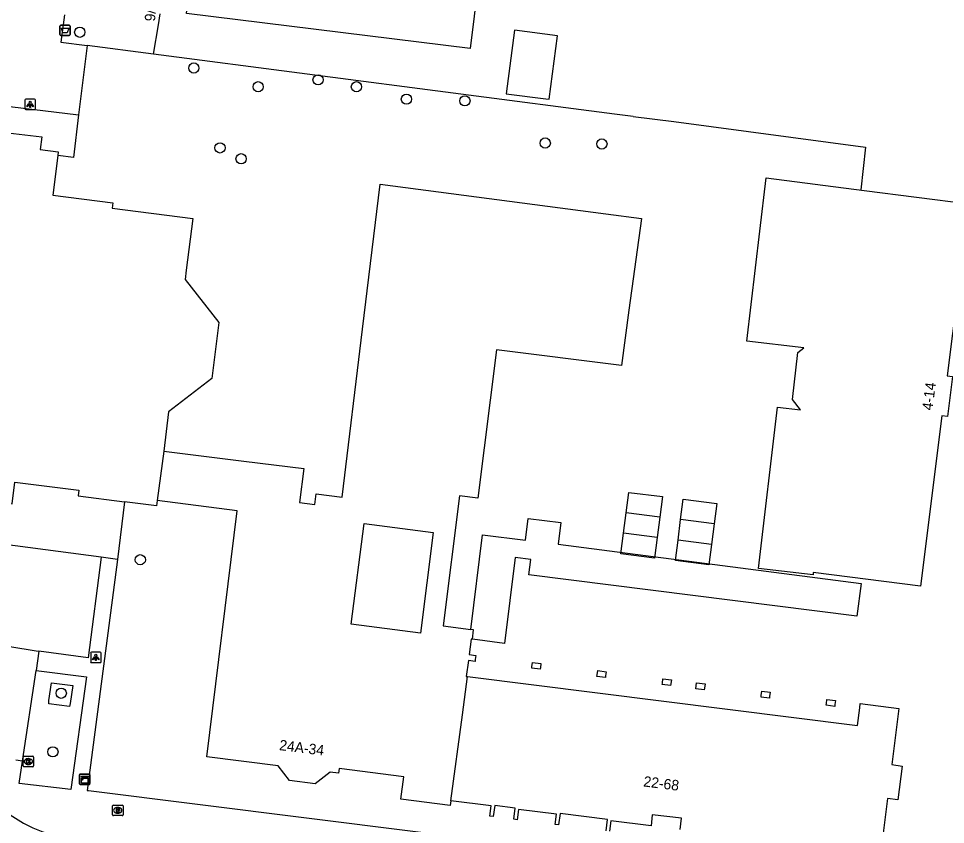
# Model space of a CAD drawing. Extents: x 161696 to 162377, y 380761 to 381673.
# Drawn here: x 162118.3 to 162207.2, y 381239.5 to 381316.7 of the extents above; entities that cross this region are included whole.
import ezdxf

# ---------------------------------------------------------------- set-up
doc = ezdxf.new("R2010")
doc.units = 0
for name, color, linetype in [('IMGEO_Afvalbak', 7, 'Continuous'), ('IMGEO_Boom', 7, 'Continuous'), ('IMGEO_Brandkraan', 7, 'Continuous'), ('IMGEO_Groenvoorziening', 7, 'Continuous'), ('IMGEO_Hek', 7, 'Continuous'), ('IMGEO_Kast', 7, 'Continuous'), ('IMGEO_Kolk', 7, 'Continuous'), ('IMGEO_Lichtpunt', 7, 'Continuous'), ('IMGEO_Muur', 7, 'Continuous'), ('IMGEO_Pand', 7, 'Continuous'), ('IMGEO_Pand_nummerreeks', 7, 'Continuous'), ('IMGEO_Pand_vergunning_verleend', 7, 'Continuous'), ('IMGEO_Parkeervlak_open', 7, 'Continuous'), ('IMGEO_Rijbaan_lokaal_gesloten', 7, 'Continuous'), ('IMGEO_Voetpad_open', 7, 'Continuous')]:
    doc.layers.add(name, color=color, linetype=linetype)

msp = doc.modelspace()

# ---------------------------------------------------------------- linework, layer by layer
at = {"layer": 'IMGEO_Afvalbak'}
for p, q in [((162122.305, 381315.218), (162122.305, 381316.018)), ((162122.305, 381316.018), (162122.305, 381315.218)), ((162122.405, 381316.118), (162123.195, 381316.118)), ((162123.195, 381316.118), (162122.405, 381316.118)), ((162123.295, 381316.018), (162123.295, 381315.218)), ((162123.295, 381315.218), (162123.295, 381316.018)), ((162123.195, 381315.118), (162122.405, 381315.118)), ((162122.405, 381315.118), (162123.195, 381315.118))]:
    msp.add_line(p, q, dxfattribs=at)
msp.add_lwpolyline([(162122.448, 381315.832), (162123.152, 381315.832), (162123.003, 381315.362), (162122.597, 381315.362), (162122.448, 381315.832)], dxfattribs=at)
for centre, start, end in [((162122.405, 381316.018), 90, 180), ((162122.405, 381316.018), 90, 180), ((162123.195, 381316.018), 0, 90), ((162123.195, 381316.018), 360, 90), ((162122.405, 381315.218), 180, 270), ((162122.405, 381315.218), 180, 270), ((162123.195, 381315.218), 270, 0), ((162123.195, 381315.218), 270, 0)]:
    msp.add_arc(centre, 0.1, start, end, dxfattribs=at)
at = {"layer": 'IMGEO_Boom'}
for centre in [(162124.206, 381315.428), (162135.138, 381312), (162141.308, 381310.207), (162147.043, 381310.868), (162150.722, 381310.207), (162155.514, 381309.019), (162161.118, 381308.849), (162137.648, 381304.34), (162168.816, 381304.81), (162174.249, 381304.717), (162139.666, 381303.302), (162130.01, 381264.874), (162122.436, 381252.076), (162121.635, 381246.466)]:
    msp.add_circle(centre, 0.489, dxfattribs=at)
at = {"layer": 'IMGEO_Brandkraan'}
for p, q in [((162127.353, 381240.424), (162127.353, 381241.276)), ((162127.428, 381241.35), (162128.28, 381241.35)), ((162127.864, 381240.57), (162127.839, 381240.57)), ((162127.841, 381241.13), (162127.866, 381241.13)), ((162128.354, 381241.276), (162128.354, 381240.424)), ((162128.28, 381240.35), (162127.428, 381240.35))]:
    msp.add_line(p, q, dxfattribs=at)
for points in [[(162127.353, 381240.424), (162127.353, 381241.276)], [(162127.428, 381241.35), (162128.28, 381241.35)], [(162127.701, 381241.05), (162127.701, 381240.65), (162127.914, 381240.65)], [(162127.932, 381241.05), (162127.701, 381241.05)], [(162127.88, 381240.969), (162127.826, 381240.969), (162127.826, 381240.893)], [(162127.826, 381240.893), (162127.879, 381240.893)], [(162127.888, 381240.817), (162127.826, 381240.817), (162127.826, 381240.736)], [(162127.826, 381240.736), (162127.888, 381240.736)], [(162128.354, 381241.276), (162128.354, 381240.424)], [(162128.28, 381240.35), (162127.428, 381240.35)]]:
    msp.add_lwpolyline(points, dxfattribs=at)
for centre, radius, start, end in [((162127.43, 381241.274), 0.0765, 91.55205, 178.44795), ((162127.43, 381241.274), 0.0765, 91.55205, 178.44795), ((162127.881, 381240.931), 0.0379, 267.82845, 90.93552), ((162127.889, 381240.776), 0.0404, 269.87594, 90.50774), ((162127.92, 381240.901), 0.251, 268.66757, 293.53466), ((162127.936, 381240.905), 0.145, 59.4692, 91.53667), ((162127.961, 381240.952), 0.0922, 285.51372, 58.15012), ((162127.966, 381240.76), 0.105, 301.31148, 78.98903), ((162128.278, 381241.274), 0.0765, 1.55205, 88.44795), ((162128.278, 381241.274), 0.0765, 1.55205, 88.44795), ((162127.43, 381240.426), 0.0765, 181.55205, 268.44795), ((162127.43, 381240.426), 0.0765, 181.55205, 268.44795), ((162128.278, 381240.426), 0.0765, 271.55205, 358.44795), ((162128.278, 381240.426), 0.0765, 271.55205, 358.44795)]:
    msp.add_arc(centre, radius, start, end, dxfattribs=at)
for centre, major_axis, ratio, start_param, end_param in [((162127.84, 381240.85), (-0.387, 0.002), 0.722429, 4.712389, 7.853982), ((162127.865, 381240.85), (-0.39, 0.002), 0.717154, 1.570796, 4.712389)]:
    msp.add_ellipse(centre, major_axis=major_axis, ratio=ratio, start_param=start_param, end_param=end_param, dxfattribs=at)
at = {"layer": 'IMGEO_Groenvoorziening'}
for points in [[(162124.099, 381307.521), (162123.593, 381303.428), (162122.097, 381303.6)], [(162128.497, 381270.431), (162127.825, 381264.9)], [(162121.23, 381251.069), (162121.255, 381251.366), (162121.498, 381253.078), (162123.532, 381252.816), (162123.285, 381251.091), (162123.238, 381250.804), (162121.23, 381251.069)]]:
    msp.add_lwpolyline(points, dxfattribs=at)
at = {"layer": 'IMGEO_Hek'}
for points in [[(162131.285, 381313.315), (162131.744, 381316.146), (162131.913, 381317.19)], [(162177.258, 381307.338), (162175.465, 381307.575)], [(162177.258, 381307.338), (162181.129, 381306.864)], [(162181.129, 381306.864), (162199.507, 381304.405), (162199.059, 381300.315)]]:
    msp.add_lwpolyline(points, dxfattribs=at)
at = {"layer": 'IMGEO_Kast'}
for p, q in [((162124.183, 381243.408), (162124.183, 381244.249)), ((162124.183, 381244.249), (162124.183, 381243.408)), ((162124.258, 381244.333), (162125.099, 381244.333)), ((162125.099, 381244.333), (162124.258, 381244.333)), ((162125.183, 381244.258), (162125.183, 381243.417)), ((162125.183, 381243.417), (162125.183, 381244.258)), ((162125.108, 381243.333), (162124.267, 381243.333)), ((162124.267, 381243.333), (162125.108, 381243.333))]:
    msp.add_line(p, q, dxfattribs=at)
for points in [[(162124.378, 381244.123), (162124.978, 381244.123), (162124.978, 381244.038), (162124.378, 381244.038), (162124.378, 381244.123)], [(162124.378, 381243.948), (162124.978, 381243.948), (162124.978, 381243.459), (162124.378, 381243.459), (162124.378, 381243.948)]]:
    msp.add_lwpolyline(points, dxfattribs=at)
msp.add_circle((162124.462, 381243.797), 0.0377, dxfattribs=at)
for centre, start, end in [((162124.261, 381244.255), 92.4484, 184.28452), ((162124.261, 381244.255), 92.4484, 184.28452), ((162125.105, 381244.255), 2.4484, 94.28452), ((162125.105, 381244.255), 2.4484, 94.28452), ((162124.261, 381243.411), 182.4484, 274.28452), ((162124.261, 381243.411), 182.4484, 274.28452), ((162125.105, 381243.411), 272.4484, 4.28452), ((162125.105, 381243.411), 272.4484, 4.28452)]:
    msp.add_arc(centre, 0.0779, start, end, dxfattribs=at)
at = {"layer": 'IMGEO_Kolk'}
for p, q in [((162118.781, 381245.106), (162118.781, 381245.958)), ((162118.856, 381246.032), (162119.708, 381246.032)), ((162119.782, 381245.958), (162119.782, 381245.106)), ((162119.708, 381245.032), (162118.856, 381245.032)), ((162119.292, 381245.252), (162119.267, 381245.252)), ((162119.269, 381245.812), (162119.294, 381245.812))]:
    msp.add_line(p, q, dxfattribs=at)
for points in [[(162118.781, 381245.106), (162118.781, 381245.958)], [(162118.856, 381246.032), (162119.708, 381246.032)], [(162119.782, 381245.958), (162119.782, 381245.106)], [(162119.708, 381245.032), (162118.856, 381245.032)], [(162119.102, 381245.732), (162119.225, 381245.732), (162119.225, 381245.581), (162119.355, 381245.732), (162119.519, 381245.732), (162119.373, 381245.581), (162119.526, 381245.332), (162119.374, 381245.332), (162119.289, 381245.496), (162119.225, 381245.429), (162119.225, 381245.332), (162119.102, 381245.332), (162119.102, 381245.732)]]:
    msp.add_lwpolyline(points, dxfattribs=at)
for centre, start, end in [((162118.858, 381245.956), 91.55205, 178.44795), ((162118.858, 381245.956), 91.55205, 178.44795), ((162119.706, 381245.956), 1.55205, 88.44795), ((162119.706, 381245.956), 1.55205, 88.44795), ((162118.858, 381245.108), 181.55205, 268.44795), ((162118.858, 381245.108), 181.55205, 268.44795), ((162119.706, 381245.108), 271.55205, 358.44795), ((162119.706, 381245.108), 271.55205, 358.44795)]:
    msp.add_arc(centre, 0.0765, start, end, dxfattribs=at)
for centre, major_axis, ratio, start_param, end_param in [((162119.268, 381245.532), (-0.387, 0.002), 0.722429, 4.712389, 7.853982), ((162119.293, 381245.532), (-0.39, 0.002), 0.717154, 1.570796, 4.712389)]:
    msp.add_ellipse(centre, major_axis=major_axis, ratio=ratio, start_param=start_param, end_param=end_param, dxfattribs=at)
at = {"layer": 'IMGEO_Lichtpunt'}
for p, q in [((162118.959, 381308.92), (162118.959, 381308.113)), ((162118.959, 381308.92), (162118.959, 381308.113)), ((162119.861, 381309.015), (162119.053, 381309.015)), ((162119.861, 381309.015), (162119.053, 381309.015)), ((162119.955, 381308.113), (162119.955, 381308.92)), ((162119.955, 381308.113), (162119.955, 381308.92)), ((162119.053, 381308.019), (162119.861, 381308.019)), ((162119.053, 381308.019), (162119.861, 381308.019)), ((162125.254, 381255.909), (162125.254, 381255.102)), ((162125.254, 381255.909), (162125.254, 381255.102)), ((162126.156, 381256.004), (162125.348, 381256.004)), ((162126.156, 381256.004), (162125.348, 381256.004)), ((162126.25, 381255.102), (162126.25, 381255.909)), ((162126.25, 381255.102), (162126.25, 381255.909)), ((162125.348, 381255.008), (162126.156, 381255.008)), ((162125.348, 381255.008), (162126.156, 381255.008))]:
    msp.add_line(p, q, dxfattribs=at)
for points in [[(162119.333, 381308.584), (162119.372, 381308.556), (162119.184, 381308.294), (162119.146, 381308.321), (162119.333, 381308.584)], [(162119.435, 381308.536), (162119.482, 381308.536), (162119.482, 381308.214), (162119.435, 381308.214), (162119.435, 381308.536)], [(162119.545, 381308.556), (162119.583, 381308.583), (162119.77, 381308.321), (162119.731, 381308.293), (162119.545, 381308.556)], [(162125.628, 381255.573), (162125.667, 381255.545), (162125.479, 381255.283), (162125.441, 381255.31), (162125.628, 381255.573)], [(162125.73, 381255.525), (162125.777, 381255.525), (162125.777, 381255.203), (162125.73, 381255.203), (162125.73, 381255.525)], [(162125.84, 381255.545), (162125.878, 381255.572), (162126.065, 381255.31), (162126.026, 381255.282), (162125.84, 381255.545)]]:
    msp.add_lwpolyline(points, dxfattribs=at)
for centre in [(162119.458, 381308.718), (162125.753, 381255.707)]:
    msp.add_circle(centre, 0.0994, dxfattribs=at)
for centre, start, end in [((162119.053, 381308.92), 90, 180), ((162119.053, 381308.92), 90, 180), ((162119.861, 381308.92), 0, 90), ((162119.861, 381308.92), 0, 90), ((162119.053, 381308.113), 180, 270), ((162119.053, 381308.113), 180, 270), ((162119.861, 381308.113), 270, 0), ((162119.861, 381308.113), 270, 360), ((162125.348, 381255.909), 90, 180), ((162125.348, 381255.909), 90, 180), ((162126.156, 381255.909), 0, 90), ((162126.156, 381255.909), 0, 90), ((162125.348, 381255.102), 180, 270), ((162125.348, 381255.102), 180, 270), ((162126.156, 381255.102), 270, 0), ((162126.156, 381255.102), 270, 360)]:
    msp.add_arc(centre, 0.0946, start, end, dxfattribs=at)
at = {"layer": 'IMGEO_Muur'}
for points in [[(162124.917, 381314.142), (162124.099, 381307.521)], [(162131.285, 381313.315), (162124.917, 381314.142)], [(162175.465, 381307.575), (162131.285, 381313.315)], [(162124.099, 381307.521), (162123.593, 381303.428), (162122.097, 381303.6)]]:
    msp.add_lwpolyline(points, dxfattribs=at)
at = {"layer": 'IMGEO_Pand'}
for points in [[(162131.982, 381347.932), (162132.353, 381350.918), (162136.618, 381385.223), (162137.56, 381385.107), (162140.498, 381384.744), (162152.097, 381383.312), (162150.707, 381372.093), (162147.104, 381372.539), (162146.102, 381364.353), (162144.484, 381364.551), (162142.531, 381349.53), (162154.36, 381348.077), (162154.335, 381347.878), (162158.194, 381347.428), (162158.218, 381347.626), (162165.679, 381346.706), (162161.625, 381313.867), (162134.432, 381317.237), (162134.819, 381320.363), (162133.628, 381320.511), (162135.685, 381337.52), (162136.549, 381337.414), (162136.871, 381340.077), (162131.095, 381340.794)], [(162165.067, 381309.539), (162168.865, 381309.044), (162169.203, 381309), (162169.995, 381315.077), (162165.859, 381315.616), (162165.067, 381309.539)], [(162106.442, 381304.327), (162106.613, 381304.306), (162106.544, 381303.749), (162107.817, 381302.786), (162107.664, 381301.555), (162108.044, 381301.508), (162108.562, 381305.675), (162110.252, 381305.465), (162110.402, 381306.671), (162114.042, 381306.218), (162113.89, 381304.996), (162114.903, 381304.87), (162114.983, 381305.516), (162115.638, 381305.434), (162115.559, 381304.789), (162116.633, 381304.655), (162116.784, 381305.865), (162120.575, 381305.393), (162120.425, 381304.187), (162122.143, 381303.973), (162122.097, 381303.6)], [(162122.097, 381303.6), (162121.624, 381299.801), (162127.365, 381299.086), (162127.298, 381298.553), (162135.038, 381297.59), (162134.421, 381292.629), (162134.311, 381291.746), (162137.521, 381287.624), (162136.853, 381282.254), (162132.717, 381279.034), (162132.25, 381275.283)], [(162189.386, 381296.356), (162189.993, 381301.484), (162199.379, 381300.274), (162209.398, 381298.982), (162207.327, 381282.496), (162207.853, 381282.43), (162207.361, 381278.603), (162206.835, 381278.67), (162204.775, 381262.327), (162194.506, 381263.648), (162194.478, 381263.412), (162189.248, 381264.032), (162191.071, 381279.491), (162193.294, 381279.228), (162192.505, 381280.228), (162193.037, 381284.738), (162193.601, 381285.184), (162188.14, 381285.829), (162189.386, 381296.356)], [(162132.25, 381275.283), (162139.917, 381274.329), (162145.687, 381273.611), (162145.282, 381270.356), (162146.741, 381270.175), (162146.865, 381271.177), (162149.346, 381270.868), (162151.296, 381286.984), (162153.013, 381300.878), (162174.617, 381298.033), (162178.033, 381297.583), (162176.838, 381288.803), (162176.115, 381283.496), (162164.138, 381284.985), (162162.37, 381270.764), (162160.584, 381270.986), (162159.034, 381258.522), (162161.684, 381258.193)], [(162102.348, 381273.889), (162102.415, 381274.423), (162103.982, 381275.313), (162104.104, 381276.295), (162104.779, 381276.211), (162104.256, 381272.01), (162105.9, 381271.806), (162105.742, 381270.536), (162109.435, 381270.077), (162109.588, 381271.309), (162110.595, 381271.184), (162110.518, 381270.562), (162111.272, 381270.468), (162111.348, 381271.078), (162112.239, 381270.967), (162112.085, 381269.732), (162115.873, 381269.26), (162116.021, 381270.455), (162117.721, 381270.243), (162117.979, 381272.311), (162124.135, 381271.545), (162124.065, 381270.997), (162128.497, 381270.431)], [(162132.25, 381275.283), (162131.642, 381270.553)], [(162131.642, 381270.553), (162131.576, 381270.038), (162128.497, 381270.431)], [(162159.758, 381241.759), (162159.703, 381241.333), (162154.987, 381241.937), (162155.26, 381244.069), (162149.06, 381244.851), (162148.989, 381244.407), (162148.193, 381244.501), (162146.775, 381243.403), (162144.31, 381243.718), (162143.217, 381245.132), (162136.376, 381245.994), (162139.307, 381269.56), (162131.642, 381270.553)], [(162158.092, 381267.484), (162156.852, 381257.821), (162150.208, 381258.683), (162151.454, 381268.346), (162158.092, 381267.484)], [(162161.684, 381258.193), (162162.812, 381267.265), (162166.931, 381266.754), (162167.19, 381268.839), (162170.317, 381268.452), (162170.059, 381266.368), (162199.099, 381262.596), (162198.664, 381259.471), (162167.246, 381263.416), (162167.433, 381264.904), (162165.944, 381265.091), (162164.898, 381256.856), (162161.831, 381257.249)], [(162161.831, 381257.249), (162161.951, 381258.16), (162161.684, 381258.193)], [(162161.831, 381257.249), (162161.714, 381257.264), (162161.536, 381255.789), (162162.167, 381255.699), (162162.11, 381255.303), (162162.087, 381255.134), (162161.453, 381255.225), (162161.234, 381253.69), (162161.36, 381253.674)], [(162168.4, 381254.927), (162168.348, 381254.522), (162168.328, 381254.372), (162167.523, 381254.476), (162167.542, 381254.623), (162167.595, 381255.031), (162168.4, 381254.927)], [(162173.845, 381254.244), (162174.651, 381254.144), (162174.6, 381253.739), (162174.581, 381253.582), (162173.775, 381253.682), (162173.794, 381253.839), (162173.845, 381254.244)], [(162159.758, 381241.759), (162160.876, 381250), (162161.36, 381253.674)], [(162161.36, 381253.674), (162198.733, 381248.983), (162198.95, 381250.689), (162199, 381251.086), (162202.697, 381250.617), (162202.023, 381245.238), (162203.01, 381245.1), (162202.608, 381241.862), (162201.616, 381241.985), (162200.951, 381236.613)], [(162180.905, 381253.363), (162180.836, 381252.808), (162180.031, 381252.908), (162180.049, 381253.056), (162180.1, 381253.464), (162180.905, 381253.363)], [(162184.129, 381252.965), (162184.08, 381252.551), (162184.062, 381252.396), (162183.252, 381252.491), (162183.319, 381253.06), (162184.129, 381252.965)], [(162190.373, 381252.173), (162190.322, 381251.77), (162190.303, 381251.612), (162189.498, 381251.713), (162189.518, 381251.87), (162189.569, 381252.274), (162190.373, 381252.173)], [(162196.623, 381251.386), (162196.576, 381250.986), (162196.556, 381250.82), (162195.752, 381250.925), (162195.771, 381251.087), (162195.818, 381251.481), (162196.623, 381251.386)], [(162174.649, 381238.901), (162174.782, 381239.963), (162170.241, 381240.536), (162170.088, 381239.464), (162169.762, 381239.51), (162169.903, 381240.5), (162166.261, 381240.946), (162166.125, 381239.96), (162165.798, 381240.005), (162165.945, 381241.065), (162163.981, 381241.311), (162163.84, 381240.25), (162163.513, 381240.294), (162163.643, 381241.274), (162159.758, 381241.759)], [(162181.752, 381239.024), (162181.883, 381240.089), (162179.079, 381240.427), (162178.952, 381239.374), (162175.089, 381239.843), (162174.967, 381238.861)]]:
    msp.add_lwpolyline(points, dxfattribs=at)
at = {"layer": 'IMGEO_Pand_vergunning_verleend'}
for points in [[(162176.579, 381269.369), (162176.831, 381271.332), (162180.042, 381270.92), (162179.79, 381268.958)], [(162181.793, 381268.721), (162182.045, 381270.686), (162185.256, 381270.274), (162185.004, 381268.309)], [(162176.328, 381267.407), (162176.579, 381269.369)], [(162179.79, 381268.958), (162176.579, 381269.369)], [(162179.79, 381268.958), (162179.538, 381266.995)], [(162181.541, 381266.756), (162181.793, 381268.721)], [(162185.004, 381268.309), (162181.793, 381268.721)], [(162185.004, 381268.309), (162184.752, 381266.344)], [(162179.538, 381266.995), (162179.287, 381265.033), (162176.076, 381265.445), (162176.328, 381267.407)], [(162179.538, 381266.995), (162176.328, 381267.407)], [(162184.752, 381266.344), (162184.5, 381264.379), (162181.289, 381264.791), (162181.541, 381266.756)], [(162184.752, 381266.344), (162181.541, 381266.756)]]:
    msp.add_lwpolyline(points, dxfattribs=at)
at = {"layer": 'IMGEO_Parkeervlak_open'}
for points in [[(162122.731, 381317.102), (162122.382, 381314.477), (162124.917, 381314.142), (162124.099, 381307.521)], [(162106.776, 381307.658), (162106.936, 381309.598), (162124.099, 381307.521)], [(162126.254, 381265.126), (162101.505, 381268.376), (162101.773, 381270.418)], [(162114.963, 381256.964), (162120.029, 381256.142), (162120.292, 381256.106)], [(162118.718, 381245.57), (162120.015, 381254.251)]]:
    msp.add_lwpolyline(points, dxfattribs=at)
at = {"layer": 'IMGEO_Rijbaan_lokaal_gesloten'}
msp.add_lwpolyline([(162117.248, 381240.603), (162117.786, 381240.273), (162118.803, 381239.632)], dxfattribs=at)
msp.add_arc((162124.378, 381249.61), 11.43, 240.80861, 261.29639, dxfattribs=at)
at = {"layer": 'IMGEO_Voetpad_open'}
for points in [[(162126.254, 381265.126), (162125.006, 381255.46), (162120.292, 381256.106)], [(162127.825, 381264.9), (162124.918, 381242.767), (162125.043, 381242.752), (162208.878, 381232.259)], [(162127.825, 381264.9), (162126.254, 381265.126)], [(162120.292, 381256.106), (162120.015, 381254.251)], [(162120.015, 381254.251), (162124.859, 381253.65), (162123.367, 381242.849), (162118.396, 381243.411), (162118.718, 381245.57)], [(162118.718, 381245.57), (162118.08, 381245.655)]]:
    msp.add_lwpolyline(points, dxfattribs=at)

# ---------------------------------------------------------------- texts
at = {"layer": 'IMGEO_Pand_nummerreeks'}
for s, rotation, p in [('9/N01', 85.76361, (162131.419, 381316.44)), ('4-14', 82.67208, (162205.918, 381279.146)), ('24A-34', 352.82084, (162143.281, 381246.636)), ('22-68', 352.84463, (162178.184, 381243.153))]:
    msp.add_text(s, height=1, rotation=rotation, dxfattribs=at).set_placement(p)

doc.saveas('drawing.dxf')
